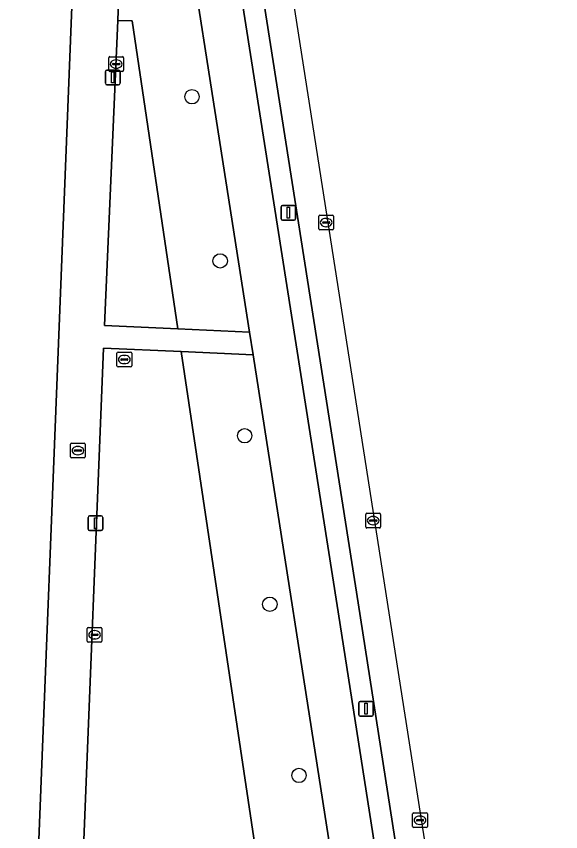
# Model space of a CAD drawing. Extents: x 160077 to 160948, y 386481 to 387498.
# Drawn here: x 160810.6 to 160847.5, y 387153.9 to 387209.2 of the extents above; entities that cross this region are included whole.
import ezdxf

# ---------------------------------------------------------------- set-up
doc = ezdxf.new("R2010")
doc.units = 0
for name, color, linetype in [('IMGEO_Boom', 7, 'Continuous'), ('IMGEO_Brandkraan', 7, 'Continuous'), ('IMGEO_Erf', 7, 'Continuous'), ('IMGEO_Fietspad_gesloten', 7, 'Continuous'), ('IMGEO_Groenvoorziening', 7, 'Continuous'), ('IMGEO_Kolk', 7, 'Continuous'), ('IMGEO_Lichtmast', 7, 'Continuous'), ('IMGEO_Parkeervlak_open', 7, 'Continuous'), ('IMGEO_Rioolput', 7, 'Continuous'), ('IMGEO_Voetpad_open', 7, 'Continuous')]:
    doc.layers.add(name, color=color, linetype=linetype)

msp = doc.modelspace()

# ---------------------------------------------------------------- linework, layer by layer
at = {"layer": 'IMGEO_Boom'}
for centre in [(160822.48, 387203.702), (160824.393, 387192.569), (160826.054, 387180.711), (160827.764, 387169.285), (160829.742, 387157.682)]:
    msp.add_circle(centre, 0.489, dxfattribs=at)
at = {"layer": 'IMGEO_Brandkraan'}
for p, q in [((160814.239, 387179.28), (160814.239, 387180.132)), ((160814.314, 387180.206), (160815.166, 387180.206)), ((160815.24, 387180.132), (160815.24, 387179.28)), ((160814.498, 387179.7), (160814.498, 387179.712)), ((160814.936, 387179.663), (160814.538, 387179.663)), ((160814.541, 387179.749), (160814.939, 387179.749)), ((160814.727, 387179.986), (160814.752, 387179.986)), ((160814.982, 387179.712), (160814.982, 387179.7)), ((160815.166, 387179.206), (160814.314, 387179.206)), ((160814.75, 387179.426), (160814.725, 387179.426))]:
    msp.add_line(p, q, dxfattribs=at)
for points in [[(160814.239, 387179.28), (160814.239, 387180.132)], [(160814.314, 387180.206), (160815.166, 387180.206)], [(160815.24, 387180.132), (160815.24, 387179.28)], [(160815.166, 387179.206), (160814.314, 387179.206)]]:
    msp.add_lwpolyline(points, dxfattribs=at)
for centre, radius, start, end in [((160814.316, 387180.13), 0.0765, 91.552, 178.448), ((160814.316, 387180.13), 0.0765, 91.552, 178.448), ((160815.164, 387180.13), 0.0765, 1.552, 88.448), ((160815.164, 387180.13), 0.0765, 1.552, 88.448), ((160814.538, 387179.709), 0.0403, 85.8775, 175.7526), ((160814.535, 387179.699), 0.0366, 178.938, 274.7102), ((160814.939, 387179.706), 0.043, 264.8664, 352.4533), ((160814.943, 387179.711), 0.0386, 1.7309, 96.639), ((160814.316, 387179.282), 0.0765, 181.552, 268.448), ((160814.316, 387179.282), 0.0765, 181.552, 268.448), ((160815.164, 387179.282), 0.0765, 271.552, 358.448), ((160815.164, 387179.282), 0.0765, 271.552, 358.448)]:
    msp.add_arc(centre, radius, start, end, dxfattribs=at)
for centre, major_axis, ratio, start_param, end_param in [((160814.726, 387179.706), (-0.387, 0.002), 0.722429, 4.712389, 7.853982), ((160814.751, 387179.706), (-0.39, 0.002), 0.717154, 1.570796, 4.712389)]:
    msp.add_ellipse(centre, major_axis=major_axis, ratio=ratio, start_param=start_param, end_param=end_param, dxfattribs=at)
at = {"layer": 'IMGEO_Erf'}
msp.add_lwpolyline([(160810.559, 387114.513), (160815.012, 387226.944)], dxfattribs=at)
at = {"layer": 'IMGEO_Fietspad_gesloten'}
msp.add_lwpolyline([(160843.09, 387100.462), (160839.795, 387121.483), (160832.323, 387169.215), (160821.846, 387235.9), (160820.195, 387246.929), (160818.965, 387254.739), (160816.7, 387268.961), (160813.946, 387267.683), (160815.942, 387255.018), (160816.15, 387253.506), (160816.986, 387248.355), (160818.74, 387237.551), (160820.081, 387228.074), (160826.383, 387187.732), (160826.63, 387186.198), (160832.118, 387150.998), (160832.395, 387149.477), (160836.582, 387122.475), (160837.749, 387114.951), (160839.039, 387106.69), (160840.709, 387096.066)], dxfattribs=at)
at = {"layer": 'IMGEO_Groenvoorziening'}
msp.add_lwpolyline([(160818.058, 387226.34), (160817.937, 387223.178), (160817.592, 387212.701), (160817.449, 387208.863), (160818.412, 387208.836), (160821.521, 387187.958), (160826.383, 387187.732), (160820.081, 387228.074), (160819.049, 387227.963), (160818.593, 387227.731)], dxfattribs=at)
for points in [[(160821.521, 387187.958), (160818.412, 387208.836), (160817.449, 387208.863), (160816.533, 387188.189)], [(160815.041, 387151.028), (160827.044, 387151.007), (160821.75, 387186.42), (160816.467, 387186.661)], [(160832.118, 387150.998), (160826.63, 387186.198), (160821.75, 387186.42), (160827.044, 387151.007)]]:
    msp.add_lwpolyline(points, close=True, dxfattribs=at)
at = {"layer": 'IMGEO_Kolk'}
for p, q in [((160816.838, 387205.49), (160816.838, 387206.342)), ((160816.913, 387206.416), (160817.765, 387206.416)), ((160817.326, 387206.196), (160817.351, 387206.196)), ((160817.839, 387206.342), (160817.839, 387205.49)), ((160817.097, 387205.91), (160817.097, 387205.922)), ((160817.535, 387205.873), (160817.137, 387205.873)), ((160817.14, 387205.959), (160817.538, 387205.959)), ((160817.349, 387205.636), (160817.324, 387205.636)), ((160817.581, 387205.922), (160817.581, 387205.91)), ((160817.765, 387205.416), (160816.913, 387205.416)), ((160831.087, 387194.742), (160831.087, 387195.594)), ((160831.162, 387195.668), (160832.014, 387195.668)), ((160832.088, 387195.594), (160832.088, 387194.742)), ((160831.346, 387195.162), (160831.346, 387195.174)), ((160831.784, 387195.125), (160831.386, 387195.125)), ((160831.389, 387195.211), (160831.787, 387195.211)), ((160831.575, 387195.448), (160831.6, 387195.448)), ((160831.83, 387195.174), (160831.83, 387195.162)), ((160832.014, 387194.668), (160831.162, 387194.668)), ((160831.598, 387194.888), (160831.573, 387194.888)), ((160834.274, 387174.533), (160834.274, 387175.385)), ((160834.349, 387175.459), (160835.201, 387175.459)), ((160834.762, 387175.239), (160834.787, 387175.239)), ((160835.275, 387175.385), (160835.275, 387174.533)), ((160834.533, 387174.953), (160834.533, 387174.965)), ((160834.971, 387174.916), (160834.573, 387174.916)), ((160834.576, 387175.002), (160834.974, 387175.002)), ((160834.785, 387174.679), (160834.76, 387174.679)), ((160835.017, 387174.965), (160835.017, 387174.953)), ((160835.201, 387174.459), (160834.349, 387174.459)), ((160815.372, 387166.794), (160815.372, 387167.646)), ((160815.447, 387167.72), (160816.299, 387167.72)), ((160815.86, 387167.5), (160815.885, 387167.5)), ((160816.373, 387167.646), (160816.373, 387166.794)), ((160815.631, 387167.214), (160815.631, 387167.226)), ((160816.069, 387167.177), (160815.671, 387167.177)), ((160815.674, 387167.263), (160816.072, 387167.263)), ((160815.883, 387166.94), (160815.858, 387166.94)), ((160816.115, 387167.226), (160816.115, 387167.214)), ((160816.299, 387166.72), (160815.447, 387166.72)), ((160837.455, 387154.219), (160837.455, 387155.071)), ((160837.53, 387155.145), (160838.382, 387155.145)), ((160837.714, 387154.639), (160837.714, 387154.651)), ((160837.757, 387154.688), (160838.155, 387154.688)), ((160837.943, 387154.925), (160837.968, 387154.925)), ((160838.198, 387154.651), (160838.198, 387154.639)), ((160838.456, 387155.071), (160838.456, 387154.219)), ((160838.382, 387154.145), (160837.53, 387154.145)), ((160838.152, 387154.602), (160837.754, 387154.602)), ((160837.966, 387154.365), (160837.941, 387154.365))]:
    msp.add_line(p, q, dxfattribs=at)
for points in [[(160816.838, 387205.49), (160816.838, 387206.342)], [(160816.913, 387206.416), (160817.765, 387206.416)], [(160817.839, 387206.342), (160817.839, 387205.49)], [(160817.765, 387205.416), (160816.913, 387205.416)], [(160831.087, 387194.742), (160831.087, 387195.594)], [(160831.162, 387195.668), (160832.014, 387195.668)], [(160832.088, 387195.594), (160832.088, 387194.742)], [(160832.014, 387194.668), (160831.162, 387194.668)], [(160834.274, 387174.533), (160834.274, 387175.385)], [(160834.349, 387175.459), (160835.201, 387175.459)], [(160835.275, 387175.385), (160835.275, 387174.533)], [(160835.201, 387174.459), (160834.349, 387174.459)], [(160815.372, 387166.794), (160815.372, 387167.646)], [(160815.447, 387167.72), (160816.299, 387167.72)], [(160816.373, 387167.646), (160816.373, 387166.794)], [(160816.299, 387166.72), (160815.447, 387166.72)], [(160837.455, 387154.219), (160837.455, 387155.071)], [(160837.53, 387155.145), (160838.382, 387155.145)], [(160838.456, 387155.071), (160838.456, 387154.219)], [(160838.382, 387154.145), (160837.53, 387154.145)]]:
    msp.add_lwpolyline(points, dxfattribs=at)
for centre, radius, start, end in [((160816.915, 387206.34), 0.0765, 91.552, 178.448), ((160816.915, 387206.34), 0.0765, 91.552, 178.448), ((160817.763, 387206.34), 0.0765, 1.552, 88.448), ((160817.763, 387206.34), 0.0765, 1.552, 88.448), ((160817.137, 387205.919), 0.0403, 85.8775, 175.7526), ((160817.134, 387205.909), 0.0366, 178.938, 274.7102), ((160817.538, 387205.916), 0.043, 264.8664, 352.4533), ((160817.542, 387205.921), 0.0386, 1.7309, 96.639), ((160816.915, 387205.492), 0.0765, 181.552, 268.448), ((160816.915, 387205.492), 0.0765, 181.552, 268.448), ((160817.763, 387205.492), 0.0765, 271.552, 358.448), ((160817.763, 387205.492), 0.0765, 271.552, 358.448), ((160831.164, 387195.592), 0.0765, 91.552, 178.448), ((160831.164, 387195.592), 0.0765, 91.552, 178.448), ((160832.012, 387195.592), 0.0765, 1.552, 88.448), ((160832.012, 387195.592), 0.0765, 1.552, 88.448), ((160831.386, 387195.171), 0.0403, 85.8775, 175.7526), ((160831.383, 387195.161), 0.0366, 178.938, 274.7102), ((160831.787, 387195.168), 0.043, 264.8664, 352.4533), ((160831.791, 387195.173), 0.0386, 1.7309, 96.639), ((160831.164, 387194.744), 0.0765, 181.552, 268.448), ((160831.164, 387194.744), 0.0765, 181.552, 268.448), ((160832.012, 387194.744), 0.0765, 271.552, 358.448), ((160832.012, 387194.744), 0.0765, 271.552, 358.448), ((160834.351, 387175.383), 0.0765, 91.552, 178.448), ((160834.351, 387175.383), 0.0765, 91.552, 178.448), ((160835.199, 387175.383), 0.0765, 1.552, 88.448), ((160835.199, 387175.383), 0.0765, 1.552, 88.448), ((160834.573, 387174.962), 0.0403, 85.8775, 175.7526), ((160834.57, 387174.952), 0.0366, 178.938, 274.7102), ((160834.974, 387174.959), 0.043, 264.8664, 352.4533), ((160834.978, 387174.964), 0.0386, 1.7309, 96.639), ((160834.351, 387174.535), 0.0765, 181.552, 268.448), ((160834.351, 387174.535), 0.0765, 181.552, 268.448), ((160835.199, 387174.535), 0.0765, 271.552, 358.448), ((160835.199, 387174.535), 0.0765, 271.552, 358.448), ((160815.449, 387167.644), 0.0765, 91.552, 178.448), ((160815.449, 387167.644), 0.0765, 91.552, 178.448), ((160816.297, 387167.644), 0.0765, 1.552, 88.448), ((160816.297, 387167.644), 0.0765, 1.552, 88.448), ((160815.671, 387167.223), 0.0403, 85.8775, 175.7526), ((160815.668, 387167.213), 0.0366, 178.938, 274.7102), ((160816.072, 387167.22), 0.043, 264.8664, 352.4533), ((160816.076, 387167.225), 0.0386, 1.7309, 96.639), ((160815.449, 387166.796), 0.0765, 181.552, 268.448), ((160815.449, 387166.796), 0.0765, 181.552, 268.448), ((160816.297, 387166.796), 0.0765, 271.552, 358.448), ((160816.297, 387166.796), 0.0765, 271.552, 358.448), ((160837.532, 387155.069), 0.0765, 91.552, 178.448), ((160837.532, 387155.069), 0.0765, 91.552, 178.448), ((160837.754, 387154.648), 0.0403, 85.8775, 175.7526), ((160838.159, 387154.65), 0.0386, 1.7309, 96.639), ((160838.38, 387155.069), 0.0765, 1.552, 88.448), ((160838.38, 387155.069), 0.0765, 1.552, 88.448), ((160837.532, 387154.221), 0.0765, 181.552, 268.448), ((160837.532, 387154.221), 0.0765, 181.552, 268.448), ((160837.751, 387154.638), 0.0366, 178.938, 274.7102), ((160838.155, 387154.645), 0.043, 264.8664, 352.4533), ((160838.38, 387154.221), 0.0765, 271.552, 358.448), ((160838.38, 387154.221), 0.0765, 271.552, 358.448)]:
    msp.add_arc(centre, radius, start, end, dxfattribs=at)
for centre, major_axis, ratio, start_param, end_param in [((160817.325, 387205.916), (-0.387, 0.002), 0.722429, 4.712389, 7.853982), ((160817.35, 387205.916), (-0.39, 0.002), 0.717154, 1.570796, 4.712389), ((160831.574, 387195.168), (-0.387, 0.002), 0.722429, 4.712389, 7.853982), ((160831.599, 387195.168), (-0.39, 0.002), 0.717154, 1.570796, 4.712389), ((160834.761, 387174.959), (-0.387, 0.002), 0.722429, 4.712389, 7.853982), ((160834.786, 387174.959), (-0.39, 0.002), 0.717154, 1.570796, 4.712389), ((160815.859, 387167.22), (-0.387, 0.002), 0.722429, 4.712389, 7.853982), ((160815.884, 387167.22), (-0.39, 0.002), 0.717154, 1.570796, 4.712389), ((160837.942, 387154.645), (-0.387, 0.002), 0.722429, 4.712389, 7.853982), ((160837.967, 387154.645), (-0.39, 0.002), 0.717154, 1.570796, 4.712389)]:
    msp.add_ellipse(centre, major_axis=major_axis, ratio=ratio, start_param=start_param, end_param=end_param, dxfattribs=at)
at = {"layer": 'IMGEO_Lichtmast'}
for p, q in [((160816.608, 387204.61), (160816.608, 387205.41)), ((160816.608, 387205.41), (160816.608, 387204.61)), ((160816.708, 387205.51), (160817.498, 387205.51)), ((160817.498, 387205.51), (160816.708, 387205.51)), ((160817.598, 387205.41), (160817.598, 387204.61)), ((160817.598, 387204.61), (160817.598, 387205.41)), ((160817.498, 387204.51), (160816.708, 387204.51)), ((160816.708, 387204.51), (160817.498, 387204.51)), ((160828.522, 387195.431), (160828.522, 387196.231)), ((160828.522, 387196.231), (160828.522, 387195.431)), ((160828.622, 387196.331), (160829.412, 387196.331)), ((160829.412, 387196.331), (160828.622, 387196.331)), ((160829.512, 387196.231), (160829.512, 387195.431)), ((160829.512, 387195.431), (160829.512, 387196.231)), ((160829.412, 387195.331), (160828.622, 387195.331)), ((160828.622, 387195.331), (160829.412, 387195.331)), ((160815.435, 387174.381), (160815.435, 387175.181)), ((160815.435, 387175.181), (160815.435, 387174.381)), ((160815.535, 387175.281), (160816.325, 387175.281)), ((160816.325, 387175.281), (160815.535, 387175.281)), ((160816.425, 387175.181), (160816.425, 387174.381)), ((160816.425, 387174.381), (160816.425, 387175.181)), ((160816.325, 387174.281), (160815.535, 387174.281)), ((160815.535, 387174.281), (160816.325, 387174.281)), ((160833.792, 387161.802), (160833.792, 387162.602)), ((160833.792, 387162.602), (160833.792, 387161.802)), ((160833.892, 387162.702), (160834.682, 387162.702)), ((160834.682, 387162.702), (160833.892, 387162.702)), ((160834.782, 387162.602), (160834.782, 387161.802)), ((160834.782, 387161.802), (160834.782, 387162.602)), ((160834.682, 387161.702), (160833.892, 387161.702)), ((160833.892, 387161.702), (160834.682, 387161.702))]:
    msp.add_line(p, q, dxfattribs=at)
for points in [[(160817.028, 387205.385), (160817.178, 387205.385), (160817.178, 387204.635), (160817.028, 387204.635), (160817.028, 387205.385)], [(160828.942, 387196.206), (160829.092, 387196.206), (160829.092, 387195.456), (160828.942, 387195.456), (160828.942, 387196.206)], [(160815.855, 387175.156), (160816.005, 387175.156), (160816.005, 387174.406), (160815.855, 387174.406), (160815.855, 387175.156)], [(160834.212, 387162.577), (160834.362, 387162.577), (160834.362, 387161.827), (160834.212, 387161.827), (160834.212, 387162.577)]]:
    msp.add_lwpolyline(points, dxfattribs=at)
for centre, start, end in [((160816.708, 387205.41), 90, 180), ((160816.708, 387205.41), 90, 180), ((160817.498, 387205.41), 0, 90), ((160817.498, 387205.41), 360, 90), ((160816.708, 387204.61), 180, 270), ((160816.708, 387204.61), 180, 270), ((160817.498, 387204.61), 270, 0), ((160817.498, 387204.61), 270, 0), ((160828.622, 387196.231), 90, 180), ((160828.622, 387196.231), 90, 180), ((160829.412, 387196.231), 0, 90), ((160829.412, 387196.231), 360, 90), ((160828.622, 387195.431), 180, 270), ((160828.622, 387195.431), 180, 270), ((160829.412, 387195.431), 270, 0), ((160829.412, 387195.431), 270, 0), ((160815.535, 387175.181), 90, 180), ((160815.535, 387175.181), 90, 180), ((160816.325, 387175.181), 0, 90), ((160816.325, 387175.181), 360, 90), ((160815.535, 387174.381), 180, 270), ((160815.535, 387174.381), 180, 270), ((160816.325, 387174.381), 270, 0), ((160816.325, 387174.381), 270, 0), ((160833.892, 387162.602), 90, 180), ((160833.892, 387162.602), 90, 180), ((160834.682, 387162.602), 0, 90), ((160834.682, 387162.602), 360, 90), ((160833.892, 387161.802), 180, 270), ((160833.892, 387161.802), 180, 270), ((160834.682, 387161.802), 270, 0), ((160834.682, 387161.802), 270, 0)]:
    msp.add_arc(centre, 0.1, start, end, dxfattribs=at)
at = {"layer": 'IMGEO_Parkeervlak_open'}
for points in [[(160841.78, 387131.053), (160841.585, 387132.143), (160824.763, 387239.699)], [(160823.254, 387236.187), (160833.749, 387169.388), (160841.18, 387121.742)]]:
    msp.add_lwpolyline(points, dxfattribs=at)
at = {"layer": 'IMGEO_Rioolput'}
for p, q in [((160817.389, 387185.455), (160817.389, 387186.307)), ((160817.464, 387186.381), (160818.316, 387186.381)), ((160817.877, 387186.161), (160817.902, 387186.161)), ((160818.39, 387186.307), (160818.39, 387185.455)), ((160817.648, 387185.875), (160817.648, 387185.887)), ((160818.086, 387185.838), (160817.688, 387185.838)), ((160817.691, 387185.924), (160818.089, 387185.924)), ((160818.132, 387185.887), (160818.132, 387185.875)), ((160818.316, 387185.381), (160817.464, 387185.381)), ((160817.9, 387185.601), (160817.875, 387185.601))]:
    msp.add_line(p, q, dxfattribs=at)
for points in [[(160817.389, 387185.455), (160817.389, 387186.307)], [(160817.464, 387186.381), (160818.316, 387186.381)], [(160818.39, 387186.307), (160818.39, 387185.455)], [(160818.316, 387185.381), (160817.464, 387185.381)]]:
    msp.add_lwpolyline(points, dxfattribs=at)
for centre, radius, start, end in [((160817.466, 387186.305), 0.0765, 91.552, 178.448), ((160817.466, 387186.305), 0.0765, 91.552, 178.448), ((160818.314, 387186.305), 0.0765, 1.552, 88.448), ((160818.314, 387186.305), 0.0765, 1.552, 88.448), ((160817.688, 387185.884), 0.0403, 85.8775, 175.7526), ((160817.685, 387185.874), 0.0366, 178.938, 274.7102), ((160818.089, 387185.881), 0.043, 264.8664, 352.4533), ((160818.093, 387185.886), 0.0386, 1.7309, 96.639), ((160817.466, 387185.457), 0.0765, 181.552, 268.448), ((160817.466, 387185.457), 0.0765, 181.552, 268.448), ((160818.314, 387185.457), 0.0765, 271.552, 358.448), ((160818.314, 387185.457), 0.0765, 271.552, 358.448)]:
    msp.add_arc(centre, radius, start, end, dxfattribs=at)
for centre, major_axis, ratio, start_param, end_param in [((160817.876, 387185.881), (-0.387, 0.002), 0.722429, 4.712389, 7.853982), ((160817.901, 387185.881), (-0.39, 0.002), 0.717154, 1.570796, 4.712389)]:
    msp.add_ellipse(centre, major_axis=major_axis, ratio=ratio, start_param=start_param, end_param=end_param, dxfattribs=at)
at = {"layer": 'IMGEO_Voetpad_open'}
for points in [[(160818.74, 387237.551), (160816.986, 387248.355), (160815.432, 387248.444), (160815.073, 387228.529), (160815.072, 387228.466), (160815.012, 387226.944), (160810.559, 387114.513), (160813.818, 387114.344), (160814.992, 387149.5), (160815.041, 387151.028), (160816.467, 387186.661), (160821.75, 387186.42), (160826.63, 387186.198), (160826.383, 387187.732), (160821.521, 387187.958), (160816.533, 387188.189), (160817.449, 387208.863), (160817.592, 387212.701), (160817.937, 387223.178), (160818.058, 387226.34)], [(160841.18, 387121.742), (160833.749, 387169.388), (160823.254, 387236.187), (160821.846, 387235.9), (160832.323, 387169.215), (160839.795, 387121.483), (160843.09, 387100.462), (160846.884, 387076.364), (160850.27, 387054.844), (160853.411, 387034.814), (160866.582, 386951.231), (160868.014, 386951.451), (160854.808, 387035.183), (160851.646, 387055.237), (160848.272, 387076.587), (160844.52, 387100.677)]]:
    msp.add_lwpolyline(points, dxfattribs=at)

doc.saveas('drawing.dxf')
